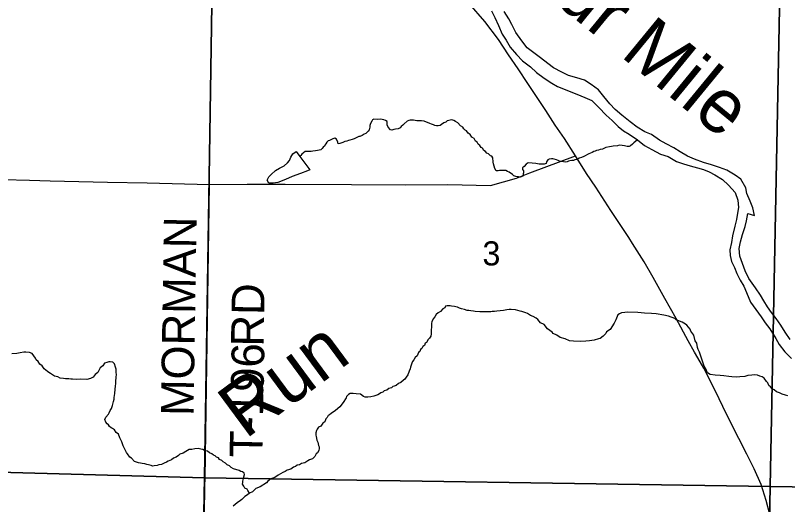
# Model space of a CAD drawing. Extents: x 1310247 to 1552180, y 377264 to 706493.
# Drawn here: x 1360715 to 1367792, y 540130 to 544616 of the extents above; entities that cross this region are included whole.
import ezdxf

# ---------------------------------------------------------------- set-up
doc = ezdxf.new("R2010")
doc.units = 0
for name, color, linetype in [('GM_X_County_Road', 7, 'Continuous'), ('GM_X_Major_River', 7, 'Continuous'), ('GM_X_Major_River_Text', 7, 'Continuous'), ('GM_X_Minor_River', 7, 'Continuous'), ('GM_X_Minor_River_Text', 7, 'Continuous'), ('GM_X_Section', 7, 'Continuous'), ('GM_X_Section_Text', 7, 'Continuous'), ('GM_X_State_Route', 7, 'Continuous'), ('GM_X_Township_Road', 7, 'Continuous'), ('GM_X_Township_Road_Text', 7, 'Continuous'), ('GM_X_Township_ROW', 7, 'Continuous')]:
    doc.layers.add(name, color=color, linetype=linetype)

msp = doc.modelspace()

# ---------------------------------------------------------------- linework, layer by layer
at = {"layer": 'GM_X_County_Road'}
msp.add_lwpolyline([(1360602.5, 543109.6), (1360845.2, 543106.2), (1361032.2, 543098.7), (1361559.1, 543086.5), (1361922.9, 543080.3), (1362495.3, 543066.1), (1362840, 543068.1), (1363188.2, 543069.5), (1363795.3, 543064), (1364293, 543063.3), (1364677.8, 543064.7), (1365070.8, 543054.5), (1365308.8, 543123.2), (1365430.4, 543172.1), (1365848.6, 543327.9)], dxfattribs=at)
at = {"layer": 'GM_X_Major_River'}
for points in [[(1365079.9, 544657.3), (1365108.8, 544596.7), (1365141.5, 544521.9), (1365176.2, 544445.1), (1365213.2, 544390.3), (1365250.1, 544325.4), (1365306.9, 544256.3), (1365364, 544199.1), (1365435.2, 544145.7), (1365492.3, 544092.6), (1365561.5, 544041.2), (1365630.8, 543995.9), (1365684.3, 543964.8), (1365738, 543943.8), (1365791.7, 543920.8), (1365859.3, 543893.6), (1365934.9, 543864.2), (1365998.5, 543834.9), (1366061.5, 543771.7), (1366130.3, 543700.3), (1366185.5, 543651.2), (1366238.6, 543598.1), (1366290, 543557.1), (1366341.5, 543526.1), (1366416.7, 543474.6), (1366481.9, 543421.3), (1366547.3, 543386.1), (1366626.7, 543344.6), (1366696.5, 543323.3), (1366775.7, 543275.8), (1366837.5, 543254.6), (1366899.3, 543237.5), (1366967.1, 543218.2), (1367020.8, 543201.2), (1367072.6, 543180.3), (1367124.2, 543155.3), (1367195.5, 543111.9), (1367250.7, 543058.8), (1367311.5, 542991.6), (1367336.3, 542922.9), (1367341.1, 542854.7), (1367334.1, 542800.7), (1367323, 542744.7), (1367309.9, 542682.8), (1367288.2, 542592.9), (1367277.1, 542532.9), (1367261.9, 542467), (1367264.9, 542412.8), (1367279.9, 542360.4), (1367304.9, 542303.8), (1367328, 542249.3), (1367358.9, 542188.6), (1367390, 542133.9), (1367417, 542075.2), (1367451.4, 541986.4), (1367502.2, 541917.3), (1367549.1, 541850.3), (1367586.2, 541797.5), (1367629.2, 541740.6), (1367683.7, 541653.4), (1367714.8, 541596.7), (1367767.7, 541531.6), (1367828.6, 541468.3)], [(1367815.8, 541643), (1367769, 541712.1), (1367732.1, 541774.9), (1367689.1, 541835.8), (1367644, 541890.7), (1367608.9, 541943.5), (1367573.8, 541998.3), (1367542.8, 542051), (1367497.9, 542115.9), (1367437.3, 542203.2), (1367404.6, 542274), (1367377.8, 542340.7), (1367355, 542409.2), (1367348.2, 542477.5), (1367361.4, 542539.5), (1367378.6, 542605.3), (1367404, 542681.1), (1367417, 542733), (1367428.2, 542799), (1367490, 542781.9), (1367473.3, 542850.3), (1367450.3, 542910.9), (1367419.6, 542981.6), (1367408.5, 543034), (1367363.9, 543115), (1367312.5, 543152), (1367237.1, 543195.4), (1367169.5, 543220.7), (1367093.8, 543244.1), (1367022.1, 543267.4), (1366938.4, 543297), (1366874.8, 543324.2), (1366807.4, 543363.4), (1366750, 543402.6), (1366680.5, 543437.9), (1366617.1, 543473.1), (1366545.8, 543522.5), (1366484.2, 543549.6), (1366414.8, 543591), (1366349.6, 543640.2), (1366274.6, 543699.7), (1366211.4, 543753), (1366162.3, 543804), (1366109.4, 543873.1), (1366060.4, 543932.1), (1365993.2, 543983.4), (1365929.8, 544020.7), (1365862.1, 544043.9), (1365784.3, 544065.3), (1365722.8, 544094.5), (1365647.4, 544135.9), (1365596, 544175), (1365526.8, 544226.3), (1365465.5, 544271.5), (1365404.3, 544318.7), (1365355.4, 544383.8), (1365300.7, 544458.9), (1365263.9, 544533.8), (1365236.8, 544584.4), (1365194, 544653.3)]]:
    msp.add_lwpolyline(points, dxfattribs=at)
at = {"layer": 'GM_X_Minor_River'}
for points in [[(1364815, 543590.4), (1364795.2, 543603), (1364769.8, 543631.7), (1364748, 543644.3), (1364734.1, 543652.6), (1364716.1, 543657.1), (1364700, 543655.5), (1364687.9, 543651.8), (1364671.8, 543648.2), (1364659.4, 543636.4), (1364643.2, 543630.8), (1364620.8, 543615.3), (1364608.5, 543605.6), (1364588.4, 543602.1), (1364574.4, 543604.5), (1364560.3, 543604.8), (1364546.5, 543613.2), (1364528.5, 543617.6), (1364514.6, 543626), (1364460.9, 543645.4), (1364436.9, 543650), (1364416.8, 543648.5), (1364394.7, 543649), (1364364.7, 543653.8), (1364346.6, 543654.2), (1364334.6, 543654.5), (1364320.4, 543650.9), (1364306.3, 543645.2), (1364277.6, 543621.9), (1364267.2, 543608.1), (1364250.9, 543596.5), (1364242.6, 543584.6), (1364222.3, 543575.1), (1364200.1, 543571.7), (1364182, 543568.1), (1364165.8, 543564.5), (1364153.8, 543566.8), (1364130.3, 543591.4), (1364122.8, 543613.7), (1364123.2, 543629.7), (1364121.4, 543641.8), (1364105.6, 543652.2), (1364091.7, 543658.6), (1364077.7, 543660.9), (1364061.7, 543663.3), (1364029.5, 543662.1), (1363999.4, 543662.9), (1363987.3, 543657.2), (1363981, 543645.3), (1363968.5, 543625.5), (1363962, 543605.7), (1363963.6, 543589.6), (1363957.1, 543567.7), (1363946.7, 543553.9), (1363928.2, 543534.3), (1363912, 543526.7), (1363893.6, 543515.1), (1363873.3, 543505.6), (1363861.2, 543503.9), (1363820.6, 543484.8), (1363800.4, 543479.3), (1363780.2, 543471.8), (1363768.1, 543470.1), (1363751.8, 543462.5), (1363735.7, 543458.9), (1363715.4, 543449.3), (1363689.1, 543442), (1363673, 543438.4), (1363671.3, 543452.4), (1363657.9, 543480.9), (1363642, 543489.3), (1363625.8, 543483.7), (1363607.5, 543474.1), (1363593.4, 543468.4), (1363581.2, 543464.7), (1363568.9, 543453), (1363560.6, 543439.2), (1363550.2, 543427.4), (1363548, 543415.4), (1363535.7, 543407.7), (1363527.4, 543393.9), (1363515.1, 543384.1), (1363498.9, 543378.5), (1363484.8, 543376.9), (1363466.7, 543373.3), (1363442.5, 543371.9), (1363426.4, 543368.3), (1363384.2, 543369.3), (1363372.2, 543367.6), (1363355.8, 543356), (1363341.5, 543344.3), (1363331.2, 543332.6), (1363320.9, 543320.8)], [(1366416.7, 543474.6), (1366383.9, 543447.1), (1366369.5, 543435.4), (1366353.1, 543419.8), (1366340.9, 543414.1), (1366322.8, 543412.5), (1366310.9, 543416.8), (1366296.9, 543419.2), (1366276.9, 543423.7), (1366248.8, 543424.4), (1366232.7, 543420.8), (1366192.4, 543417.8), (1366178.3, 543414.1), (1366160.1, 543410.6), (1366127.8, 543403.3), (1366113.7, 543399.7), (1366097.4, 543390.1), (1366075.2, 543386.6), (1366059, 543379), (1366040.9, 543377.4), (1366028.7, 543371.7), (1366016.6, 543368), (1366002.3, 543358.3), (1365971.9, 543345.1), (1365959.8, 543341.3), (1365937.4, 543327.9), (1365925.2, 543322.2), (1365902.9, 543312.7), (1365882.6, 543305.2), (1365866.3, 543295.5), (1365842.1, 543290.1), (1365830, 543286.4), (1365815.9, 543284.8), (1365797.8, 543283.2), (1365785.6, 543279.5), (1365771.4, 543273.8), (1365753.3, 543270.3), (1365739.3, 543272.6), (1365719.3, 543277.1), (1365703.3, 543279.5), (1365689.4, 543283.9), (1365673.4, 543290.3), (1365653.5, 543296.8), (1365639.5, 543299.2), (1365627.5, 543299.5), (1365607.3, 543296), (1365595.1, 543290.3), (1365582.7, 543272.5), (1365578.3, 543258.6), (1365560.1, 543251), (1365515.9, 543252.1), (1365483.9, 543256.9), (1365449.9, 543261.8), (1365415.8, 543262.6), (1365395.4, 543251.1), (1365376.9, 543229.5), (1365362.5, 543217.8), (1365364.2, 543201.7), (1365371.9, 543189.5), (1365371.6, 543173.5), (1365369.3, 543161.5), (1365366.8, 543141.5), (1365342.5, 543132.1), (1365326.5, 543134.5), (1365312.5, 543136.8), (1365300.5, 543139.2), (1365284.5, 543143.6), (1365270.7, 543155.9), (1365239.1, 543176.8), (1365225.2, 543183.1), (1365211.4, 543193.5), (1365169.2, 543194.6), (1365153.1, 543193), (1365139, 543191.3), (1365121, 543191.8), (1365109.4, 543212.1), (1365098.3, 543254.5), (1365092.7, 543270.7), (1365093, 543284.7), (1365091.3, 543298.8), (1365089.6, 543310.9), (1365081.9, 543325.1), (1365068, 543329.4), (1365052.3, 543345.9), (1365036.4, 543352.3), (1365022.7, 543368.7), (1365008.8, 543377), (1364997.3, 543397.4), (1364983.4, 543405.8), (1364971.8, 543424.1), (1364955.9, 543434.5), (1364946.3, 543452.8), (1364932.5, 543461.2), (1364919, 543485.6), (1364899.2, 543498.1), (1364883.7, 543522.5), (1364863.9, 543535.1), (1364850.4, 543557.5), (1364836.5, 543563.8), (1364824.7, 543576.2), (1364815, 543590.4)], [(1363320.9, 543320.8), (1363412.1, 543200.8), (1363391.8, 543189.2), (1363327.3, 543166.2), (1363250.6, 543139.5), (1363192, 543110.5), (1363121.4, 543083.6), (1363077.2, 543076.4), (1363037.1, 543077.1), (1363021.6, 543105.5), (1363038.2, 543135.2), (1363060.6, 543156.9)], [(1363060.6, 543156.9), (1363099.3, 543192.3), (1363135.8, 543213.7), (1363178.3, 543237), (1363208.8, 543262.6), (1363227.3, 543286.3), (1363239.8, 543316.2), (1363258.4, 543345.9), (1363286.9, 543367.5), (1363320.9, 543320.8)], [(1365392, 541889.4), (1365358.1, 541900.3), (1365342.1, 541904.7), (1365298.2, 541915.8), (1365258.1, 541918.8), (1365240.1, 541919.3), (1365219.9, 541915.8), (1365187.6, 541908.5), (1365127.2, 541902), (1365105.1, 541900.6), (1365085, 541899.1), (1365072.9, 541897.4), (1365032.8, 541898.4), (1365010.6, 541896.9), (1364972.5, 541897.8), (1364928.4, 541900.9), (1364912.4, 541903.4), (1364888.4, 541906), (1364870.3, 541908.4), (1364856.3, 541910.8), (1364832.4, 541917.4), (1364802.4, 541924.1), (1364786.5, 541930.6), (1364766.7, 541939.1), (1364752.7, 541943.4), (1364740.7, 541947.7), (1364712.7, 541950.4), (1364698.7, 541952.8), (1364672.6, 541953.4), (1364658.4, 541947.8), (1364650.1, 541933.9), (1364631.8, 541924.4), (1364611.1, 541898.8), (1364588.8, 541889.3), (1364572.3, 541871.7), (1364557.8, 541852), (1364543.3, 541834.3), (1364532.7, 541806.5), (1364528.4, 541794.6), (1364526, 541694.4), (1364521.6, 541674.4), (1364511.1, 541654.6), (1364498.8, 541642.9), (1364484.1, 541617.2), (1364471.9, 541609.5), (1364463.4, 541589.6), (1364449.1, 541580), (1364440.7, 541562.1), (1364428.4, 541552.4), (1364421.9, 541534.5), (1364409.6, 541522.8), (1364396.9, 541495), (1364378.5, 541479.4), (1364367.9, 541455.6), (1364355.5, 541441.9), (1364349.2, 541426), (1364336.3, 541390.2), (1364331.9, 541374.3), (1364325.4, 541354.4), (1364312.5, 541318.6), (1364298, 541296.9), (1364285.6, 541281.2), (1364273.2, 541269.4), (1364248.7, 541248), (1364226.3, 541238.5), (1364205.9, 541223), (1364187.7, 541215.4), (1364175.5, 541211.7), (1364161.2, 541200), (1364139, 541194.6), (1364118.5, 541179), (1364096.3, 541173.6), (1364082, 541161.9), (1364065.8, 541154.3), (1364053.5, 541146.6), (1364037.3, 541136.9), (1364019, 541129.4), (1364000.8, 541123.8), (1363972.5, 541116.5), (1363944.3, 541113.2), (1363920.3, 541113.8), (1363904.3, 541120.2), (1363878.7, 541140.9), (1363838.7, 541145.9), (1363810.6, 541148.6), (1363784.5, 541147.2), (1363768.2, 541137.6), (1363749.8, 541122), (1363745.4, 541108.1), (1363718.3, 541064.6), (1363689.3, 541025.2), (1363670.9, 541009.7), (1363646.3, 540988.2), (1363619.9, 540974.8), (1363607.6, 540965.1), (1363595.2, 540951.4), (1363581, 540945.7), (1363572.6, 540927.9), (1363560.3, 540916.2), (1363549.6, 540888.3), (1363531.2, 540874.8)], [(1367795.9, 541127.6), (1367771.9, 541134.3), (1367742, 541141), (1367718.2, 541155.7), (1367690.3, 541164.4), (1367670.6, 541180.9), (1367650.8, 541191.4), (1367637.1, 541209.8), (1367621.4, 541222.2), (1367611.9, 541246.5), (1367598.1, 541258.9), (1367576.7, 541287.5), (1367561, 541302), (1367539, 541308.5), (1367517.1, 541317.1), (1367491.1, 541319.7), (1367464.9, 541316.4), (1367428.7, 541313.3), (1367400.4, 541304), (1367356.1, 541301), (1367321.9, 541297.9), (1367281.8, 541300.9), (1367253.8, 541305.6), (1367207.8, 541310.8), (1367173.7, 541313.6), (1367127.6, 541316.8), (1367083.5, 541321.9), (1367057.8, 541336.5), (1367042.6, 541373), (1367029.1, 541399.4), (1367010.3, 541454), (1366998.9, 541480.4), (1366983.9, 541526.9), (1366972.4, 541551.3), (1366966.8, 541571.4), (1366961.7, 541609.7), (1366946.2, 541632.1), (1366933.3, 541682.6), (1366906, 541719.4), (1366900.5, 541739.6), (1366869.1, 541774.4), (1366855.3, 541782.8), (1366825.6, 541803.6), (1366771.9, 541825), (1366760.1, 541835.3), (1366700.4, 541858.9), (1366658.5, 541867.9), (1366588.4, 541877.7), (1366546.3, 541880.8), (1366480.2, 541886.4), (1366420.1, 541891.9), (1366323.8, 541894.3), (1366299.6, 541890.9), (1366269.4, 541887.7), (1366253.1, 541878), (1366236.8, 541868.4), (1366219.7, 541824.7), (1366202.9, 541793), (1366165.5, 541735.8), (1366132.8, 541712.5), (1366126.5, 541698.7), (1366101.8, 541675.2), (1366073.2, 541653.9), (1366059, 541648.2), (1366020.6, 541637.1), (1365976.3, 541630.2), (1365944.1, 541627), (1365891.8, 541624.3), (1365829.7, 541627.8), (1365793.6, 541632.7), (1365753.9, 541649.8), (1365707.9, 541660.9), (1365678.3, 541683.7), (1365644.6, 541698.6), (1365634.8, 541710.9), (1365591.3, 541740.1), (1365560.1, 541780.9), (1365528.3, 541795.8), (1365503, 541826.5), (1365487.2, 541838.9), (1365461.5, 541855.6), (1365435.6, 541864.3), (1365407.9, 541883), (1365392, 541889.4)], [(1361606.5, 541434.1), (1361582.5, 541438.7), (1361570.5, 541439), (1361552.3, 541433.4), (1361532.1, 541427.9), (1361515.5, 541402.2), (1361490.9, 541382.8), (1361469.9, 541341.2), (1361445.4, 541323.8), (1361426.7, 541298.1), (1361402.3, 541286.7), (1361370, 541277.5), (1361313.8, 541278.9), (1361277.6, 541277.8), (1361239.5, 541278.7), (1361223.5, 541279.1), (1361203.4, 541281.6), (1361175.3, 541282.3), (1361155.4, 541286.8), (1361125.3, 541289.6), (1361103.5, 541300.2), (1361073.5, 541306.9), (1361035.9, 541331.9), (1361022.1, 541340.3), (1361010.3, 541350.6), (1360978.7, 541373.5), (1360959.3, 541402), (1360937.5, 541416.6), (1360922.1, 541443.1), (1360906.3, 541455.5), (1360898.7, 541473.7), (1360883, 541492.2), (1360867.5, 541514.6), (1360845.6, 541525.2), (1360809.6, 541528.1), (1360791.5, 541526.5), (1360759.2, 541521.3), (1360728.9, 541514), (1360682.7, 541513.2)], [(1362859.8, 540235.6), (1362846.3, 540258), (1362838.5, 540270.2), (1362818.7, 540280.8), (1362807.1, 540299.1), (1362797.5, 540317.4), (1362799.8, 540331.4), (1362800.1, 540345.4), (1362804.7, 540369.3), (1362809.1, 540385.3), (1362813.5, 540405.2), (1362811.8, 540417.3), (1362796, 540429.7), (1362782.1, 540434.1), (1362766.2, 540440.5), (1362714.4, 540457.8), (1362692.6, 540470.4), (1362676.8, 540484.8), (1362655, 540493.4), (1362639.3, 540509.8), (1362619.4, 540520.4), (1362605.7, 540534.8), (1362585.8, 540543.3), (1362576.1, 540557.5), (1362558.2, 540564), (1362546.4, 540576.3), (1362530.5, 540582.8), (1362516.8, 540595.1), (1362494.9, 540603.7), (1362475.2, 540620.2), (1362449.2, 540626.9), (1362433.4, 540635.3), (1362415.3, 540637.8), (1362391.4, 540642.4), (1362359.2, 540641.2), (1362331, 540635.8), (1362306.8, 540634.4), (1362276.3, 540617.2), (1362253.9, 540601.7), (1362223.5, 540590.4), (1362209.2, 540580.7), (1362188.7, 540563.2), (1362162.5, 540555.8), (1362146, 540540.2), (1362115.6, 540526.9), (1362099.3, 540517.2), (1362079.1, 540509.7), (1362052.7, 540498.4), (1362030.5, 540494.9), (1362014.3, 540489.3), (1361988.2, 540485.9), (1361972, 540482.3), (1361958.1, 540486.7), (1361936.1, 540493.2), (1361920.2, 540497.7), (1361902.2, 540504.1), (1361876.2, 540506.8), (1361860.2, 540509.2), (1361842.2, 540511.6), (1361826.3, 540518), (1361806.3, 540524.5), (1361778.9, 540555.3), (1361765.1, 540565.7), (1361743.7, 540596.3), (1361734, 540608.6), (1361716.6, 540639.1), (1361703.3, 540669.5), (1361690, 540703.9), (1361678.5, 540728.3), (1361670.8, 540742.5), (1361659.5, 540774.9), (1361639.8, 540791.4), (1361624.3, 540815.9), (1361604.6, 540828.4), (1361592.7, 540834.7), (1361576.9, 540847.1), (1361567.1, 540859.4), (1361555.3, 540869.7), (1361543.6, 540884.1), (1361536.1, 540908.3), (1361544.7, 540930.2), (1361569.4, 540957.6), (1361573.7, 540969.6), (1361584.3, 540993.4), (1361594.7, 541011.2), (1361603.4, 541039), (1361614.3, 541074.9), (1361618.8, 541094.8), (1361621.1, 541110.8), (1361626, 541146.8), (1361629, 541188.8), (1361633.6, 541214.8), (1361636.1, 541238.8), (1361636.7, 541260.8), (1361639.5, 541294.8), (1361640.2, 541324.9), (1361638.5, 541339), (1361639.2, 541371.1), (1361633.6, 541389.3), (1361622.3, 541421.6), (1361606.5, 541434.1)], [(1363531.2, 540874.8), (1363514.5, 540849.1), (1363492.2, 540839.6), (1363481.8, 540821.8), (1363473.5, 540810), (1363469, 540788), (1363468.4, 540766), (1363472.2, 540753.9), (1363477.4, 540719.7), (1363487, 540701.4), (1363494.4, 540671.1), (1363498.1, 540659), (1363499.8, 540644.9), (1363495.3, 540626.9), (1363484.8, 540605.1), (1363472.5, 540593.4), (1363457.9, 540571.7), (1363439.3, 540550.1), (1363411, 540538.8), (1363394.7, 540529.2), (1363368.2, 540513.8), (1363335.9, 540506.6), (1363317.6, 540495), (1363297.4, 540489.5), (1363283.1, 540477.8), (1363262.9, 540472.3), (1363238.3, 540452.8), (1363206, 540445.6), (1363187.6, 540432), (1363165.4, 540424.5), (1363122.6, 540399.5), (1363094, 540378.2), (1363055.6, 540365.1), (1363029, 540345.7), (1363016.6, 540330), (1362959.5, 540293.3), (1362919, 540276.2), (1362888.2, 540246.9), (1362859.8, 540235.6), (1362843.3, 540217.9), (1362818.9, 540204.5), (1362790.1, 540175.2), (1362777.9, 540165.4), (1362747.3, 540144.1), (1362710.4, 540115)]]:
    msp.add_lwpolyline(points, dxfattribs=at)
at = {"layer": 'GM_X_Section'}
for points in [[(1357313, 545831.7), (1362530.6, 545703.1), (1362449.2, 540374.3), (1357228, 540517)], [(1362530.6, 545703.1), (1367735.2, 545620.8), (1367633.9, 540294.5), (1362449.2, 540374.3)], [(1373200.7, 545569.5), (1373084.1, 540211.7), (1367633.9, 540294.5), (1367735.2, 545620.8)], [(1357228, 540517), (1362449.2, 540374.3), (1362346.4, 535062.1), (1357129, 535198.6)], [(1362449.2, 540374.3), (1367633.9, 540294.5), (1367533.1, 534984.3), (1362346.4, 535062.1)], [(1373084.1, 540211.7), (1372957.7, 534950.1), (1367533.1, 534984.3), (1367633.9, 540294.5)]]:
    msp.add_lwpolyline(points, close=True, dxfattribs=at)
at = {"layer": 'GM_X_State_Route'}
for points in [[(1366337.5, 542578.1), (1366282.9, 542662.8), (1366172.3, 542826.7), (1366035.4, 543041), (1365950.5, 543165.9), (1365848.6, 543327.9), (1365746.5, 543486), (1365663.7, 543610.7), (1365578, 543742.6), (1365411.4, 543992.8), (1365321.7, 544125.4), (1365233.9, 544253.2), (1365142.8, 544393.9), (1365017.1, 544560.5), (1364874.3, 544725.7)], [(1366939.7, 541527.9), (1366882.4, 541630.1), (1366771.2, 541836.4), (1366668, 542019.8), (1366561.4, 542212.3), (1366478.9, 542354.5), (1366415.3, 542456.5), (1366372.3, 542524.1), (1366337.5, 542578.1)], [(1367916.6, 538714), (1367879.5, 538846.2), (1367833.6, 539060.5), (1367801.6, 539209.5), (1367774.6, 539342.4), (1367744.2, 539482.3), (1367712.8, 539642.2), (1367682.9, 539769.4), (1367658.9, 539898.3), (1367629.6, 540039.3), (1367595.3, 540167.1), (1367549.4, 540312.1), (1367485.8, 540455.9), (1367418.8, 540591.7), (1367344.2, 540736.7), (1367233.1, 540960.2), (1367132.2, 541169.4), (1367023.9, 541379.1), (1366948.3, 541512.6), (1366939.7, 541527.9)]]:
    msp.add_lwpolyline(points, dxfattribs=at)
at = {"layer": 'GM_X_Township_Road'}
msp.add_lwpolyline([(1362453.1, 540371.4), (1362495.3, 543066.1)], dxfattribs=at)
at = {"layer": 'GM_X_Township_ROW'}
msp.add_lwpolyline([(1362406.4, 536437.1), (1362452, 540301.9), (1362453.1, 540371.4)], dxfattribs=at)

# ---------------------------------------------------------------- texts
at = {"layer": 'GM_X_Major_River_Text'}
msp.add_text('Four Mile', height=499.93, rotation=320.6283, dxfattribs=at).set_placement((1365043.7, 545237.7))
at = {"layer": 'GM_X_Minor_River_Text'}
msp.add_text('Run', height=499.96, rotation=36.45388, dxfattribs=at).set_placement((1362821.3, 540723.2))
at = {"layer": 'GM_X_Section_Text'}
msp.add_text('3', height=221, rotation=0.00001, dxfattribs=at).set_placement((1364995.6, 542322.9))
at = {"layer": 'GM_X_Township_Road_Text'}
for s, rotation, p in [('MORMAN', 89.10488, (1362347.6, 540940.7)), ('RD', 89.01231, (1362990.1, 541576.7)), ('T-196', 88.87676, (1362977.5, 540559))]:
    msp.add_text(s, height=300, rotation=rotation, dxfattribs=at).set_placement(p)

doc.saveas('drawing.dxf')
